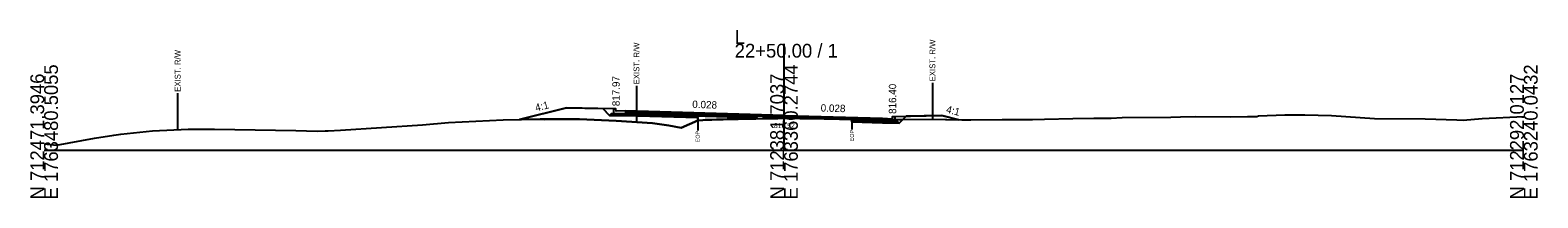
# Model space of a CAD drawing. Extents: x -26 to 5303, y -10 to 9578.
# Drawn here: x 997.2 to 1302.8, y 2490.3 to 2524.5 of the extents above; entities that cross this region are included whole.
import ezdxf

# ---------------------------------------------------------------- set-up
doc = ezdxf.new("R2010")
doc.units = 0
for name, color, linetype in [('Default', 7, 'Continuous'), ('Exist CMT Pavement', 7, 'Continuous'), ('Exist Cross Section Cell', 7, 'Continuous'), ('Exist XS Ground Line', 7, 'Continuous'), ('Old_Level_10', 7, 'Continuous'), ('Old_Level_3', 7, 'Continuous'), ('Prop CMT Conc Surface', 7, 'Continuous'), ('Prop CMT Concrete Structures', 7, 'Continuous'), ('Prop CMT Pvmt Course 1', 7, 'Continuous'), ('Prop CMT Pvmt Course 1 CG', 7, 'Continuous'), ('Prop CMT Pvmt Course 2', 7, 'Continuous'), ('Prop CMT Pvmt Course 3', 7, 'Continuous'), ('Prop CMT Pvmt Surface', 7, 'Continuous'), ('Prop CMT Slope Grass', 7, 'Continuous'), ('Prop CMT Subgrade Earthwork', 7, 'Continuous'), ('Prop XS Earthwork Shape', 7, 'Continuous'), ('Prop XS Hydro Elevations', 7, 'Continuous'), ('Prop XS SE Text', 7, 'Continuous'), ('Prop XS Side Slope Text', 7, 'Continuous'), ('Prop XS Wedging', 7, 'Continuous')]:
    doc.layers.add(name, color=color, linetype=linetype)

msp = doc.modelspace()

# ---------------------------------------------------------------- linework, layer by layer
at = {"layer": 'Exist CMT Pavement'}
msp.add_lwpolyline([(1132.5, 2506.08), (1133.55, 2506.15), (1134.03, 2506.17), (1135.34, 2506.22), (1136.31, 2506.26), (1137.12, 2506.28), (1137.64, 2506.28), (1138.48, 2506.32), (1138.97, 2506.33), (1139.43, 2506.34), (1140.7, 2506.36), (1142.54, 2506.38), (1142.98, 2506.39), (1145.66, 2506.45), (1146.58, 2506.46), (1148.78, 2506.5), (1149.54, 2506.52), (1150.12, 2506.52), (1150.76, 2506.52), (1151.41, 2506.53), (1151.9, 2506.52), (1153.2, 2506.5), (1155.26, 2506.48), (1158.14, 2506.43), (1159.12, 2506.41), (1161.26, 2506.36), (1162.13, 2506.34), (1162.63, 2506.33), (1163.47, 2506.3), (1163.78, 2506.29)], dxfattribs=at)
at = {"layer": 'Exist Cross Section Cell'}
for p, q in [((1150, 2500), (1150, 2521.66)), ((1000, 2500), (1150, 2500)), ((1150, 2500), (1300, 2500))]:
    msp.add_line(p, q, dxfattribs=at)
at = {"layer": 'Exist XS Ground Line'}
msp.add_lwpolyline([(1000, 2501.31), (1002.53, 2501.05), (1010.23, 2502.44), (1014.14, 2503.07), (1015.51, 2503.29), (1021.98, 2503.94), (1029.2, 2504.3), (1034.53, 2504.33), (1051, 2504), (1055.38, 2503.9), (1056.95, 2503.99), (1057.55, 2503.95), (1060.11, 2504.11), (1076.68, 2505.19), (1081.96, 2505.67), (1093.05, 2506.18), (1100.56, 2506.31), (1101.36, 2506.3), (1102.44, 2506.31), (1108.51, 2506.32), (1115.94, 2505.98), (1123.35, 2505.51), (1126.63, 2505.05), (1129.13, 2504.6), (1132.5, 2506.08), (1133.55, 2506.15), (1134.03, 2506.17), (1135.34, 2506.22), (1136.31, 2506.26), (1137.12, 2506.28), (1137.64, 2506.28), (1138.48, 2506.32), (1138.97, 2506.33), (1139.43, 2506.34), (1140.7, 2506.36), (1142.54, 2506.38), (1144.27, 2506.43), (1145.66, 2506.45), (1146.05, 2506.45), (1146.58, 2506.46), (1147.84, 2506.48), (1148.78, 2506.5), (1149.54, 2506.52), (1150.12, 2506.52), (1151.41, 2506.53), (1151.9, 2506.52), (1153.2, 2506.5), (1155.02, 2506.49), (1156.77, 2506.45), (1158.14, 2506.43), (1158.56, 2506.42), (1159.12, 2506.41), (1160.35, 2506.38), (1161.26, 2506.36), (1162.13, 2506.34), (1162.63, 2506.33), (1163.47, 2506.3), (1163.78, 2506.29), (1172.78, 2506.3), (1179.97, 2506.32), (1186.07, 2506.21), (1187.12, 2506.2), (1187.9, 2506.2), (1194.26, 2506.3), (1200.38, 2506.27), (1202.79, 2506.34), (1208.56, 2506.47), (1212.85, 2506.53), (1216.33, 2506.55), (1218.55, 2506.64), (1228.41, 2506.76), (1230.42, 2506.83), (1233.37, 2506.87), (1240.48, 2506.83), (1243.95, 2506.87), (1245.89, 2506.88), (1246.21, 2506.99), (1251.56, 2507.19), (1255.62, 2507.22), (1260.98, 2507.05), (1269.7, 2506.44), (1280.02, 2506.37), (1286.42, 2506.22), (1287.72, 2506.15), (1291.53, 2506.44), (1300, 2506.86)], dxfattribs=at)
at = {"layer": 'Old_Level_10'}
for p, q in [((1120.09, 2513.12), (1120.09, 2505.72)), ((1180.09, 2513.72), (1180.09, 2506.32)), ((1027.06, 2511.6), (1027.06, 2504.2)), ((1132.5, 2506.08), (1132.5, 2504.03)), ((1163.78, 2506.29), (1163.78, 2504.24))]:
    msp.add_line(p, q, dxfattribs=at)
at = {"layer": 'Prop CMT Conc Surface'}
for points in [[(1115.94, 2507.94), (1115.93, 2508.44), (1115.43, 2508.44)], [(1117.94, 2508), (1115.94, 2507.94)], [(1172, 2506.4), (1172, 2506.9), (1172.5, 2506.9)], [(1170, 2506.53), (1172, 2506.4)]]:
    msp.add_lwpolyline(points, dxfattribs=at)
at = {"layer": 'Prop CMT Concrete Structures'}
for points in [[(1117.94, 2508), (1115.94, 2507.94), (1115.93, 2508.44), (1115.43, 2508.44)], [(1115.43, 2508.44), (1115.44, 2507.44), (1117.94, 2507.41)], [(1117.94, 2507.41), (1117.94, 2508)], [(1170, 2506.53), (1172, 2506.4), (1172, 2506.9), (1172.5, 2506.9)], [(1172.5, 2506.9), (1172.5, 2505.88), (1170, 2505.95)], [(1170, 2505.95), (1170, 2506.53)]]:
    msp.add_lwpolyline(points, dxfattribs=at)
at = {"layer": 'Prop CMT Pvmt Course 1'}
for points in [[(1150, 2507.1), (1117.94, 2508)], [(1117.94, 2508), (1117.94, 2507.75)], [(1117.94, 2508), (1117.94, 2507.75)], [(1117.94, 2507.75), (1132.5, 2507.34)], [(1132.5, 2507.34), (1132.5, 2507.34)], [(1132.5, 2507.34), (1150, 2506.85)], [(1150, 2506.85), (1150, 2507.1)], [(1150, 2507.1), (1170, 2506.53)], [(1150, 2506.85), (1150, 2506.85), (1150, 2506.85)], [(1163.78, 2506.46), (1150, 2506.85)], [(1170, 2506.28), (1163.78, 2506.46)], [(1163.78, 2506.46), (1163.78, 2506.46)], [(1170, 2506.53), (1170, 2506.28)]]:
    msp.add_lwpolyline(points, dxfattribs=at)
at = {"layer": 'Prop CMT Pvmt Course 1 CG'}
for points in [[(1117.94, 2507.41), (1114.94, 2507.44), (1114.6, 2507.11)], [(1114.6, 2507.11), (1117.94, 2507.08)], [(1117.94, 2507.08), (1117.94, 2507.41)], [(1170, 2505.95), (1173, 2505.87), (1173.34, 2505.52)], [(1170, 2505.62), (1170, 2505.95)], [(1173.34, 2505.52), (1170, 2505.62)]]:
    msp.add_lwpolyline(points, dxfattribs=at)
at = {"layer": 'Prop CMT Pvmt Course 2'}
for points in [[(1132.5, 2507.34), (1117.94, 2507.75)], [(1117.94, 2507.75), (1117.94, 2507.41)], [(1117.94, 2507.75), (1117.94, 2507.41)], [(1117.94, 2507.41), (1132.5, 2507)], [(1132.5, 2507), (1132.5, 2507.34)], [(1163.78, 2506.13), (1163.78, 2506.46)], [(1163.78, 2506.46), (1170, 2506.28)], [(1170, 2505.95), (1163.78, 2506.13)], [(1170, 2506.28), (1170, 2505.95)]]:
    msp.add_lwpolyline(points, dxfattribs=at)
at = {"layer": 'Prop CMT Pvmt Course 3'}
for points in [[(1132.5, 2507), (1117.94, 2507.41)], [(1117.94, 2507.41), (1117.94, 2507.08)], [(1117.94, 2507.41), (1117.94, 2507.08)], [(1117.94, 2507.08), (1132.5, 2506.67)], [(1132.5, 2506.67), (1132.5, 2507)], [(1163.78, 2506.13), (1170, 2505.95)], [(1163.78, 2505.79), (1163.78, 2506.13)], [(1170, 2505.62), (1163.78, 2505.79)], [(1170, 2505.95), (1170, 2505.62)]]:
    msp.add_lwpolyline(points, dxfattribs=at)
at = {"layer": 'Prop CMT Pvmt Surface'}
for points in [[(1150, 2507.1), (1117.94, 2508)], [(1150, 2507.1), (1170, 2506.53)]]:
    msp.add_lwpolyline(points, dxfattribs=at)
at = {"layer": 'Prop CMT Slope Grass'}
for points in [[(1115.43, 2508.44), (1105.93, 2508.63), (1096.38, 2506.24)], [(1172.5, 2506.9), (1182, 2507.09), (1185.45, 2506.23)]]:
    msp.add_lwpolyline(points, dxfattribs=at)
at = {"layer": 'Prop CMT Subgrade Earthwork'}
for p, q in [((1132.5, 2506.67), (1132.5, 2506.08)), ((1163.78, 2506.29), (1163.78, 2505.79))]:
    msp.add_line(p, q, dxfattribs=at)
for points in [[(1117.94, 2507.08), (1114.6, 2507.11), (1113.24, 2508.48)], [(1132.5, 2506.67), (1117.94, 2507.08)], [(1170, 2505.62), (1173.34, 2505.52), (1174.76, 2506.94)], [(1163.78, 2505.79), (1170, 2505.62)]]:
    msp.add_lwpolyline(points, dxfattribs=at)
at = {"layer": 'Prop XS Earthwork Shape'}
for points in [[(1132.5, 2506.67), (1132.5, 2506.08), (1129.13, 2504.6), (1126.63, 2505.05), (1123.35, 2505.51), (1115.94, 2505.98), (1108.51, 2506.32), (1102.44, 2506.31), (1100.56, 2506.31), (1096.38, 2506.24), (1105.93, 2508.63), (1113.24, 2508.48), (1114.6, 2507.11), (1117.94, 2507.08)], [(1179.97, 2506.32), (1185.45, 2506.23), (1182, 2507.09), (1174.76, 2506.94), (1174.12, 2506.3)], [(1172.78, 2506.3), (1174.12, 2506.3), (1173.34, 2505.52), (1170, 2505.62), (1163.78, 2505.79), (1163.78, 2506.29)]]:
    msp.add_lwpolyline(points, close=True, dxfattribs=at)
at = {"layer": 'Prop XS Wedging'}
for points in [[(1132.5, 2506.08), (1132.5, 2507.34), (1133.55, 2507.31), (1134.04, 2507.3), (1135.34, 2507.26), (1136.31, 2507.23), (1137.12, 2507.21), (1137.63, 2507.19), (1138.48, 2507.17), (1138.97, 2507.16), (1139.43, 2507.14), (1140.69, 2507.11), (1142.55, 2507.06), (1142.98, 2507.04), (1145.66, 2506.97), (1146.58, 2506.94), (1148.78, 2506.88), (1149.54, 2506.86), (1150, 2506.85), (1150.12, 2506.84), (1150.76, 2506.83), (1151.41, 2506.81), (1151.9, 2506.79), (1153.2, 2506.76), (1155.26, 2506.7), (1158.14, 2506.62), (1159.12, 2506.59), (1161.26, 2506.53), (1162.13, 2506.51), (1162.63, 2506.49), (1163.47, 2506.47), (1163.78, 2506.46), (1163.78, 2506.29), (1163.47, 2506.3), (1162.63, 2506.33), (1162.13, 2506.34), (1161.26, 2506.36), (1159.12, 2506.41), (1158.14, 2506.43), (1155.26, 2506.48), (1153.2, 2506.5), (1151.9, 2506.52), (1151.41, 2506.53), (1150.76, 2506.52), (1150.12, 2506.52), (1150, 2506.52), (1149.54, 2506.52), (1148.78, 2506.5), (1146.58, 2506.46), (1145.66, 2506.45), (1142.98, 2506.39), (1142.55, 2506.38), (1140.69, 2506.36), (1139.43, 2506.34), (1138.97, 2506.33), (1138.48, 2506.32), (1137.63, 2506.28), (1137.12, 2506.28), (1136.31, 2506.26), (1135.34, 2506.22), (1134.04, 2506.17), (1133.55, 2506.15)], [(1132.5, 2506.08), (1132.5, 2507.34), (1133.55, 2507.31), (1134.04, 2507.3), (1135.34, 2507.26), (1136.31, 2507.23), (1137.12, 2507.21), (1137.63, 2507.19), (1138.48, 2507.17), (1138.97, 2507.16), (1139.43, 2507.14), (1140.69, 2507.11), (1142.55, 2507.06), (1142.98, 2507.04), (1145.66, 2506.97), (1146.58, 2506.94), (1148.78, 2506.88), (1149.54, 2506.86), (1150, 2506.85), (1150.12, 2506.84), (1150.76, 2506.83), (1151.41, 2506.81), (1151.9, 2506.79), (1153.2, 2506.76), (1155.26, 2506.7), (1155.99, 2506.68), (1156.21, 2506.47), (1155.26, 2506.48), (1153.2, 2506.5), (1151.9, 2506.52), (1151.41, 2506.53), (1150.76, 2506.52), (1150.12, 2506.52), (1150, 2506.52), (1149.54, 2506.52), (1148.78, 2506.5), (1146.58, 2506.46), (1145.66, 2506.45), (1142.98, 2506.39), (1142.55, 2506.38), (1140.69, 2506.36), (1139.43, 2506.34), (1138.97, 2506.33), (1138.48, 2506.32), (1137.63, 2506.28), (1137.12, 2506.28), (1136.31, 2506.26), (1135.34, 2506.22), (1134.04, 2506.17), (1133.55, 2506.15)], [(1132.5, 2506.08), (1132.5, 2507.01), (1133.55, 2506.98), (1134.04, 2506.97), (1135.34, 2506.93), (1136.31, 2506.9), (1137.12, 2506.88), (1137.63, 2506.86), (1138.48, 2506.84), (1138.97, 2506.83), (1139.43, 2506.81), (1140.69, 2506.78), (1142.55, 2506.73), (1142.98, 2506.71), (1144.48, 2506.67), (1144.72, 2506.43), (1142.98, 2506.39), (1142.55, 2506.38), (1140.69, 2506.36), (1139.43, 2506.34), (1138.97, 2506.33), (1138.48, 2506.32), (1137.63, 2506.28), (1137.12, 2506.28), (1136.31, 2506.26), (1135.34, 2506.22), (1134.04, 2506.17), (1133.55, 2506.15)]]:
    msp.add_lwpolyline(points, close=True, dxfattribs=at)

# ---------------------------------------------------------------- texts
at = {"layer": 'Default'}
msp.add_text('-', height=0.0001, dxfattribs=at).set_placement((1000, 2500))
at = {"layer": 'Exist Cross Section Cell'}
for s, p in [('L', (1140, 2521.66)), ('22+50.00 / 1', (1140, 2518.86))]:
    msp.add_text(s, height=2.8, dxfattribs=at).set_placement(p)
for s, p in [('E 1763480.5055', (1002.8, 2490)), ('E 1763360.2744', (1152.8, 2490)), ('E 1763240.0432', (1302.8, 2490)), ('N 712471.3946', (1000, 2490)), ('N 712381.7037', (1150, 2490)), ('N 712292.0127', (1300, 2490))]:
    msp.add_text(s, height=2.8, rotation=90, dxfattribs=at).set_placement(p)
at = {"layer": 'Old_Level_10'}
for s, height, p in [('EXIST. R/W', 1.181, (1120.68, 2513.42)), ('EXIST. R/W', 1.181, (1180.68, 2514.03)), ('EXIST. R/W', 1.181, (1027.65, 2511.9)), ('EOP', 0.787, (1132.89, 2501.64)), ('EOP', 0.787, (1164.17, 2501.84))]:
    msp.add_text(s, height=height, rotation=90, dxfattribs=at).set_placement(p)
at = {"layer": 'Old_Level_3'}
msp.add_text('816.52', height=1, dxfattribs=at).set_placement((1147.96, 2504.52))
at = {"layer": 'Prop XS Hydro Elevations'}
for s, p in [('817.97', (1116.69, 2508.97)), ('816.40', (1172.75, 2507.4))]:
    msp.add_text(s, height=1.5, rotation=90, dxfattribs=at).set_placement(p)
at = {"layer": 'Prop XS SE Text'}
for p in [(1131.38, 2508.62), (1157.42, 2507.89)]:
    msp.add_text('0.028', height=1.5, rotation=358.3911, dxfattribs=at).set_placement(p)
at = {"layer": 'Prop XS Side Slope Text'}
for rotation, p in [(14.0362, (1099.74, 2507.89)), (345.9638, (1182.76, 2507.67))]:
    msp.add_text('4:1', height=1.5, rotation=rotation, dxfattribs=at).set_placement(p)

doc.saveas('drawing.dxf')
